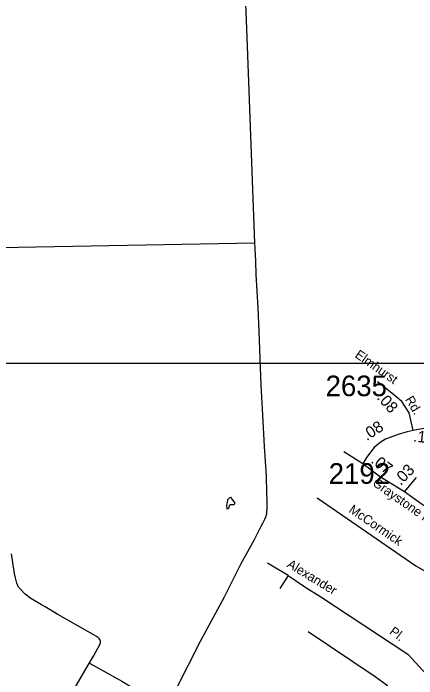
# Model space of a CAD drawing. Extents: x 1945482 to 2853149, y 66427 to 1015778.
# Drawn here: x 2356944 to 2359832, y 197669 to 202428 of the extents above; entities that cross this region are included whole.
import ezdxf

# ---------------------------------------------------------------- set-up
doc = ezdxf.new("R2010")
doc.units = 0
for name, color, linetype in [('Old_Level_10', 7, 'Continuous'), ('Old_Level_11', 7, 'Continuous'), ('Old_Level_17', 7, 'Continuous'), ('Old_Level_32', 7, 'Continuous'), ('Old_Level_35', 7, 'Continuous'), ('Old_Level_60', 7, 'Continuous'), ('Old_Level_63', 7, 'Continuous'), ('Old_Level_8', 7, 'Continuous')]:
    doc.layers.add(name, color=color, linetype=linetype)

msp = doc.modelspace()

# ---------------------------------------------------------------- linework, layer by layer
at = {"layer": 'Old_Level_32'}
msp.add_line((2359745.1, 199004.8), (2359830, 199107.7), dxfattribs=at)
for points in [[(2359805.5, 199443.7), (2359777.2, 199570.2), (2359724.3, 199651.4), (2359652.6, 199709.9), (2359552.1, 199792.9)], [(2359805.5, 199443.7), (2359763.9, 199435.2), (2359699.8, 199416.3), (2359607.3, 199381.4), (2359569.6, 199357.8), (2359528.1, 199321.9), (2359471.5, 199250.2), (2359445.1, 199205.8)], [(2360343.2, 199220), (2360282.9, 199270), (2360226.2, 199318.2), (2360148.9, 199383.3), (2360111.1, 199402.2), (2360052.6, 199438), (2360014.9, 199453.1), (2359962.1, 199464.5), (2359916.8, 199462.6), (2359871.5, 199456.9), (2359805.5, 199443.7)], [(2359745.1, 199004.8), (2359571.5, 199111.4), (2359445.1, 199205.8)], [(2359992.3, 198833), (2359864, 198919.8), (2359745.1, 199004.8)]]:
    msp.add_lwpolyline(points, dxfattribs=at)
at = {"layer": 'Old_Level_35'}
for p, q in [((2358672.6, 200784.7), (2356845.9, 200749.6)), ((2358912.5, 198406.8), (2358763, 198495.8)), ((2358912.5, 198406.8), (2358851.2, 198313))]:
    msp.add_line(p, q, dxfattribs=at)
for points in [[(2358672.6, 200784.7), (2358618.2, 202256.9), (2358592, 202918.1), (2358581.8, 203273.8), (2358572.4, 203410.5)], [(2357882.8, 197139.8), (2358107.1, 197588.8), (2358283.3, 197938), (2358454.8, 198254.9), (2358575.5, 198491.8), (2358670.6, 198665.6), (2358715.1, 198755.4), (2358730, 198782), (2358744.9, 198810.6), (2358752.3, 198826.9), (2358755.9, 198837.1), (2358759.1, 198857.2), (2358761.8, 198889.3), (2358761.6, 198945.3), (2358759.6, 198995.3), (2358756.7, 199119.2), (2358742.3, 199330.7), (2358729.4, 199554.3), (2358718.9, 199767.9), (2358703.6, 200153.5), (2358697, 200321.3), (2358681.6, 200558.8), (2358679.7, 200656.7), (2358672.6, 200784.7)], [(2359445.1, 199205.8), (2359311.1, 199290.8)], [(2359119.6, 198962), (2359825.7, 198476.6), (2360161, 198283.3), (2360389.6, 198176.5)], [(2357307.5, 197469.1), (2357459.3, 197729.2), (2357517.3, 197829.6), (2357565.8, 197919.5), (2357567.5, 197925.6), (2357567.1, 197935.6), (2357567.1, 197937.6), (2357564.8, 197945.5), (2357562.6, 197949.4), (2357558.3, 197957.2), (2357554.1, 197961.1), (2357547.9, 197966.8), (2357263.4, 198127.6), (2357171.2, 198182), (2357146.6, 198197), (2357068.8, 198241.9), (2357029.6, 198272.4), (2356985.7, 198318.7), (2356981.6, 198322.5), (2356968.4, 198352), (2356958.9, 198389.6), (2356951.7, 198421.3), (2356930, 198562.5)], [(2358912.5, 198406.8), (2359038.8, 198321.5), (2359144.6, 198253.9), (2359767.4, 197845.2), (2359902.6, 197698.2), (2360048.5, 197621.9)], [(2359053.9, 198006.7), (2359534.1, 197684.9), (2359613.5, 197626.4), (2359642.7, 197584.6), (2359944.5, 197419.6)], [(2357488.3, 197779.4), (2357575.9, 197731.5), (2357720.3, 197651.3), (2357877.6, 197554.9), (2358201.8, 197368.7)]]:
    msp.add_lwpolyline(points, dxfattribs=at)
at = {"layer": 'Old_Level_60'}
msp.add_lwpolyline([(2358472.7, 198884.6), (2358484, 198886.4), (2358489.2, 198889.9), (2358492, 198911), (2358499.2, 198915), (2358518.7, 198914.8), (2358524.5, 198915.8), (2358531.2, 198925.2), (2358520.2, 198940.8), (2358508, 198955.7), (2358503, 198964.1), (2358498.5, 198964.1), (2358489.2, 198959.1), (2358476.7, 198947.7), (2358475, 198928.9), (2358470.5, 198911), (2358472.7, 198884.6)], dxfattribs=at)
at = {"layer": 'Old_Level_63'}
msp.add_lwpolyline([(2369645.2, 192135.8), (2354753, 192135.8), (2354753, 199924.5), (2369645.2, 199924.5), (2369645.2, 192135.8)], dxfattribs=at)

# ---------------------------------------------------------------- texts
at = {"layer": 'Old_Level_10'}
for s, rotation, p in [('McCormick', 325.6185, (2359340.6, 198864.4)), ('Alexander', 328.6245, (2358897.8, 198471.4)), ('Pl.', 323.231, (2359631, 197994.4))]:
    msp.add_text(s, height=65.62, rotation=rotation, dxfattribs=at).set_placement(p)
at = {"layer": 'Old_Level_11'}
for s, height, rotation, p in [('Elmhurst', 65.62, 324.8334, (2359384, 199972.5)), ('Rd.', 65.62, 301.2182, (2359746.5, 199666.5)), ('Graystone Rd.', 65.617, 325.0546, (2359510, 199055))]:
    msp.add_text(s, height=height, rotation=rotation, dxfattribs=at).set_placement(p)
at = {"layer": 'Old_Level_17'}
for s, rotation, p in [('.08', 311.4234, (2359542.8, 199675)), ('.08', 32.9232, (2359473.9, 199367.9)), ('.12', 353.7115, (2359803.3, 199365.5)), ('.07', 322.5299, (2359498.3, 199218)), ('.03', 45.827, (2359716.8, 199046.4))]:
    msp.add_text(s, height=82.02, rotation=rotation, dxfattribs=at).set_placement(p)
at = {"layer": 'Old_Level_8'}
for s, p in [('2635', (2359179.6, 199689.4)), ('2192', (2359201.8, 199062.6))]:
    msp.add_text(s, height=147.64, dxfattribs=at).set_placement(p)

doc.saveas('drawing.dxf')
